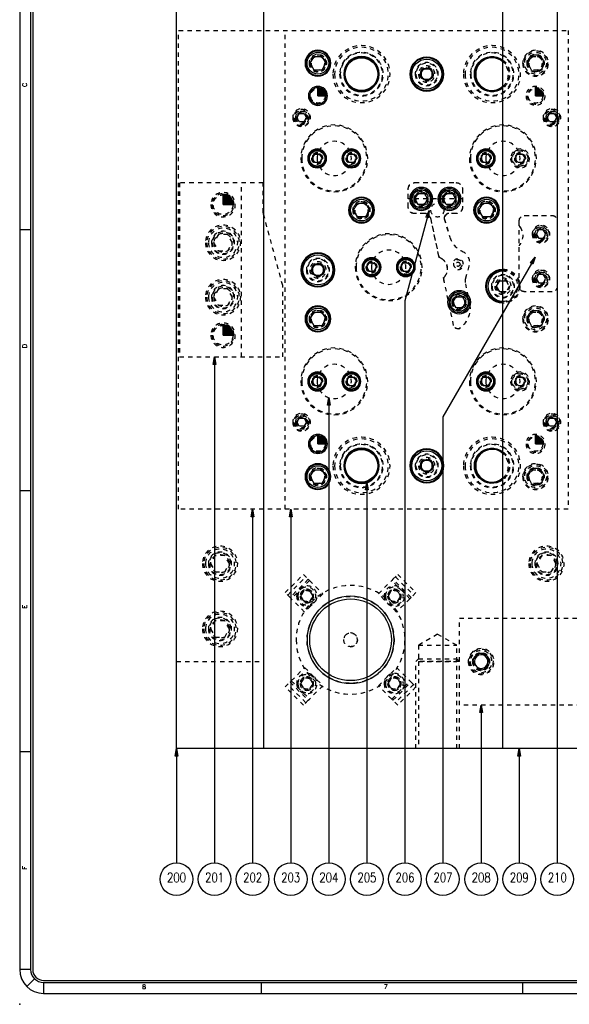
# Model space of a CAD drawing. Header units: inches. Extents: x 3 to 289, y 4 to 291.
# Tile 448 of 634: x 65 to 77, y 213 to 236. Entities that reach past the tile are written whole.
import ezdxf
from ezdxf.enums import TextEntityAlignment as Align

# ---------------------------------------------------------------- set-up
doc = ezdxf.new("R2010")
doc.units = ezdxf.units.IN
doc.header["$LTSCALE"] = 0.5
doc.header["$MEASUREMENT"] = 0
doc.linetypes.add('HIDDEN', pattern=[0.225, 0.15, -0.075])
for name, color, linetype in [('DIE', 7, 'Continuous'), ('PLOTVIEW1', 7, 'Continuous'), ('STR_INS', 8, 'Continuous')]:
    doc.layers.add(name, color=color, linetype=linetype)
doc.styles.add('VERO0-Simplex', font='simplex_.ttf')
doc.styles.add('VERO5-RomanD', font='romand__.ttf')

# ---------------------------------------------------------------- blocks, each defined once
blk = doc.blocks.new('ArrowheadClosed')
at = {"color": 0}
for p, q in [((0, 0), (-1, 0.18)), ((-1, 0.18), (-1, -0.18)), ((-1, -0.18), (0, 0))]:
    blk.add_line(p, q, dxfattribs=at)

msp = doc.modelspace()

# ---------------------------------------------------------------- linework, layer by layer
at = {"layer": 'DIE', "color": 56, "linetype": 'Continuous'}
for p, q in [((76.976, 237.901), (76.976, 216.391)), ((74.033, 231.382), (73.477, 229.306)), ((76.471, 230.312), (74.349, 226.637)), ((73.477, 229.306), (73.477, 216.391)), ((69.102, 228.016), (69.102, 216.391)), ((71.727, 227.081), (71.727, 216.391)), ((74.349, 226.637), (74.349, 216.391)), ((72.602, 225.13), (72.602, 216.391)), ((69.977, 224.516), (69.977, 216.391)), ((70.852, 224.516), (70.852, 216.391)), ((75.227, 220.016), (75.227, 216.391)), ((68.227, 219.016), (68.227, 216.391)), ((76.102, 219.016), (76.102, 216.391))]:
    msp.add_line(p, q, dxfattribs=at)
for centre in [(68.227, 216.016), (69.102, 216.016), (69.977, 216.016), (70.852, 216.016), (71.727, 216.016), (72.602, 216.016), (73.477, 216.016), (74.349, 216.016), (75.227, 216.016), (76.102, 216.016), (76.976, 216.016)]:
    msp.add_circle(centre, 0.375, dxfattribs=at)
at = {"layer": 'PLOTVIEW1', "color": 97, "linetype": 'Continuous'}
for p, q in [((64.625, 247.94), (64.625, 213.94)), ((64.875, 247.94), (64.875, 213.94)), ((64.925, 247.94), (64.925, 213.94)), ((64.875, 230.94), (64.625, 230.94)), ((64.875, 224.94), (64.625, 224.94)), ((64.875, 218.94), (64.625, 218.94)), ((64.875, 213.94), (64.625, 213.94)), ((64.963, 213.728), (64.786, 213.551)), ((65.175, 213.69), (111.175, 213.69)), ((65.175, 213.64), (111.175, 213.64)), ((65.175, 213.64), (65.175, 213.39)), ((70.175, 213.64), (70.175, 213.39)), ((76.175, 213.64), (76.175, 213.39)), ((65.175, 213.39), (111.175, 213.39))]:
    msp.add_line(p, q, dxfattribs=at)
for radius in [0.55, 0.3, 0.25]:
    msp.add_arc((65.175, 213.94), radius, 180, 270, dxfattribs=at)
at = {"layer": 'PLOTVIEW1', "color": 56, "linetype": 'Continuous'}
msp.add_point((64.625, 213.14), dxfattribs=at)
at = {"layer": 'STR_INS', "color": 9, "linetype": 'Continuous'}
for p, q in [((68.227, 219.016), (68.227, 245.516)), ((70.227, 245.516), (70.227, 219.016)), ((75.727, 219.016), (75.727, 245.516)), ((70.227, 219.016), (68.227, 219.016)), ((77.727, 219.016), (75.727, 219.016))]:
    msp.add_line(p, q, dxfattribs=at)
at = {"layer": 'STR_INS', "color": 254, "linetype": 'HIDDEN'}
for p, q in [((68.277, 224.516), (68.277, 235.516)), ((68.277, 235.516), (77.227, 235.516)), ((70.727, 224.516), (70.727, 235.516)), ((77.227, 235.516), (77.227, 224.516)), ((76.297, 234.766), (76.387, 234.923)), ((76.387, 234.923), (76.568, 234.923)), ((76.568, 234.923), (76.658, 234.766)), ((76.387, 234.61), (76.297, 234.766)), ((76.658, 234.766), (76.568, 234.61)), ((76.568, 234.61), (76.387, 234.61)), ((70.994, 233.516), (71.048, 233.61)), ((71.048, 233.423), (70.994, 233.516)), ((71.048, 233.61), (71.157, 233.61)), ((71.157, 233.61), (71.211, 233.516)), ((71.211, 233.516), (71.157, 233.423)), ((76.744, 233.516), (76.798, 233.61)), ((76.798, 233.423), (76.744, 233.516)), ((76.798, 233.61), (76.907, 233.61)), ((76.907, 233.61), (76.961, 233.516)), ((76.961, 233.516), (76.907, 233.423)), ((71.157, 233.423), (71.048, 233.423)), ((76.907, 233.423), (76.798, 233.423)), ((76.007, 232.579), (76.064, 232.677)), ((76.064, 232.677), (76.178, 232.677)), ((76.178, 232.677), (76.235, 232.579)), ((76.064, 232.481), (76.007, 232.579)), ((76.178, 232.481), (76.064, 232.481)), ((76.235, 232.579), (76.178, 232.481)), ((68.297, 232.016), (68.297, 228.016)), ((70.222, 232.016), (68.297, 232.016)), ((69.722, 228.016), (69.722, 232.016)), ((70.222, 231.337), (70.222, 232.016)), ((73.692, 232.022), (74.658, 232.022)), ((73.702, 232.022), (74.648, 232.022)), ((73.552, 231.453), (73.552, 231.882)), ((73.552, 231.463), (73.552, 231.872)), ((74.798, 231.882), (74.798, 231.453)), ((74.798, 231.872), (74.798, 231.463)), ((74.798, 231.647), (73.552, 231.647)), ((70.668, 229.656), (70.227, 231.304)), ((73.926, 231.313), (73.692, 231.313)), ((73.944, 231.313), (73.702, 231.313)), ((74.433, 231.295), (74.389, 231.251)), ((74.43, 231.291), (74.394, 231.256)), ((74.648, 231.313), (74.477, 231.313)), ((74.658, 231.313), (74.483, 231.313)), ((76.217, 231.266), (76.862, 231.266)), ((76.227, 231.266), (76.852, 231.266)), ((74.263, 230.304), (74.076, 231.182)), ((74.255, 230.341), (74.076, 231.182)), ((74.376, 231.201), (74.509, 230.767)), ((74.379, 231.194), (74.509, 230.767)), ((76.102, 229.631), (76.102, 231.151)), ((76.102, 231.035), (76.102, 231.141)), ((76.977, 231.151), (76.977, 229.631)), ((76.977, 231.141), (76.977, 229.641)), ((69.189, 230.829), (69.081, 230.641)), ((69.406, 230.829), (69.189, 230.829)), ((69.514, 230.641), (69.406, 230.829)), ((76.548, 230.935), (76.494, 230.841)), ((76.494, 230.841), (76.548, 230.748)), ((76.657, 230.935), (76.548, 230.935)), ((76.711, 230.841), (76.657, 230.935)), ((76.657, 230.748), (76.711, 230.841)), ((69.081, 230.641), (69.189, 230.454)), ((69.406, 230.454), (69.514, 230.641)), ((76.102, 229.641), (76.102, 230.572)), ((76.548, 230.748), (76.657, 230.748)), ((69.189, 230.454), (69.406, 230.454)), ((74.947, 230.103), (74.868, 229.829)), ((74.947, 230.103), (74.868, 229.829)), ((76.548, 229.91), (76.494, 229.816)), ((76.657, 229.91), (76.548, 229.91)), ((76.711, 229.816), (76.657, 229.91)), ((74.595, 228.742), (74.364, 229.83)), ((74.595, 228.742), (74.372, 229.792)), ((74.864, 229.699), (74.965, 229.22)), ((74.864, 229.699), (74.965, 229.22)), ((75.727, 229.766), (75.8, 229.766)), ((75.8, 229.766), (75.872, 229.641)), ((76.494, 229.816), (76.548, 229.723)), ((76.548, 229.723), (76.657, 229.723)), ((76.657, 229.723), (76.711, 229.816)), ((69.189, 229.579), (69.081, 229.391)), ((69.406, 229.579), (69.189, 229.579)), ((69.514, 229.391), (69.406, 229.579)), ((70.672, 228.016), (70.672, 229.625)), ((75.8, 229.516), (75.727, 229.516)), ((75.872, 229.641), (75.8, 229.516)), ((76.862, 229.516), (76.217, 229.516)), ((76.852, 229.516), (76.227, 229.516)), ((69.081, 229.391), (69.189, 229.204)), ((69.406, 229.204), (69.514, 229.391)), ((69.189, 229.204), (69.406, 229.204)), ((76.297, 228.891), (76.387, 229.048)), ((76.387, 229.048), (76.568, 229.048)), ((76.568, 229.048), (76.658, 228.891)), ((76.387, 228.735), (76.297, 228.891)), ((76.658, 228.891), (76.568, 228.735)), ((76.568, 228.735), (76.387, 228.735)), ((68.297, 228.016), (70.672, 228.016)), ((76.007, 227.454), (76.064, 227.552)), ((76.064, 227.356), (76.007, 227.454)), ((76.064, 227.552), (76.178, 227.552)), ((76.178, 227.552), (76.235, 227.454)), ((76.235, 227.454), (76.178, 227.356)), ((76.178, 227.356), (76.064, 227.356)), ((70.994, 226.516), (71.048, 226.61)), ((71.048, 226.423), (70.994, 226.516)), ((71.048, 226.61), (71.157, 226.61)), ((71.157, 226.61), (71.211, 226.516)), ((71.211, 226.516), (71.157, 226.423)), ((76.744, 226.516), (76.798, 226.61)), ((76.798, 226.423), (76.744, 226.516)), ((76.798, 226.61), (76.907, 226.61)), ((76.907, 226.61), (76.961, 226.516)), ((76.961, 226.516), (76.907, 226.423)), ((71.157, 226.423), (71.048, 226.423)), ((76.907, 226.423), (76.798, 226.423)), ((76.297, 225.266), (76.387, 225.423)), ((76.387, 225.423), (76.568, 225.423)), ((76.568, 225.423), (76.658, 225.266)), ((76.387, 225.11), (76.297, 225.266)), ((76.658, 225.266), (76.568, 225.11)), ((76.568, 225.11), (76.387, 225.11)), ((77.227, 224.516), (68.277, 224.516)), ((69.119, 223.454), (69.011, 223.266)), ((69.336, 223.454), (69.119, 223.454)), ((69.444, 223.266), (69.336, 223.454)), ((76.619, 223.454), (76.511, 223.266)), ((76.836, 223.454), (76.619, 223.454)), ((76.944, 223.266), (76.836, 223.454)), ((69.011, 223.266), (69.119, 223.079)), ((69.336, 223.079), (69.444, 223.266)), ((76.511, 223.266), (76.619, 223.079)), ((76.836, 223.079), (76.944, 223.266)), ((69.119, 223.079), (69.336, 223.079)), ((70.726, 222.6), (71.144, 223.018)), ((70.782, 222.545), (71.199, 222.962)), ((71.255, 222.907), (70.837, 222.489)), ((71.283, 222.879), (70.865, 222.461)), ((71.144, 223.018), (71.255, 222.907)), ((71.283, 222.879), (71.255, 222.907)), ((71.283, 222.879), (71.589, 222.573)), ((72.866, 222.573), (73.172, 222.879)), ((73.2, 222.907), (73.172, 222.879)), ((73.59, 222.461), (73.172, 222.879)), ((73.2, 222.907), (73.311, 223.018)), ((73.617, 222.489), (73.2, 222.907)), ((73.256, 222.962), (73.673, 222.545)), ((73.311, 223.018), (73.729, 222.6)), ((76.619, 223.079), (76.836, 223.079)), ((71.15, 222.647), (71.078, 222.522)), ((71.294, 222.647), (71.15, 222.647)), ((71.366, 222.522), (71.294, 222.647)), ((73.161, 222.647), (73.088, 222.522)), ((73.305, 222.647), (73.161, 222.647)), ((73.377, 222.522), (73.305, 222.647)), ((70.837, 222.489), (70.726, 222.6)), ((70.837, 222.489), (70.865, 222.461)), ((71.171, 222.155), (70.865, 222.461)), ((71.078, 222.522), (71.15, 222.397)), ((71.589, 222.573), (71.171, 222.155)), ((71.294, 222.397), (71.366, 222.522)), ((73.283, 222.155), (72.866, 222.573)), ((73.088, 222.522), (73.161, 222.397)), ((73.59, 222.461), (73.283, 222.155)), ((73.305, 222.397), (73.377, 222.522)), ((73.59, 222.461), (73.617, 222.489)), ((73.729, 222.6), (73.617, 222.489)), ((71.15, 222.397), (71.294, 222.397)), ((73.161, 222.397), (73.305, 222.397)), ((74.727, 220.016), (74.727, 222.016)), ((74.727, 222.016), (78.727, 222.016)), ((69.119, 221.954), (69.011, 221.766)), ((69.011, 221.766), (69.119, 221.579)), ((69.336, 221.954), (69.119, 221.954)), ((69.444, 221.766), (69.336, 221.954)), ((69.336, 221.579), (69.444, 221.766)), ((69.119, 221.579), (69.336, 221.579)), ((74.227, 221.644), (73.79, 221.391)), ((74.665, 221.391), (74.227, 221.644)), ((73.79, 221.391), (74.665, 221.391)), ((73.79, 221.391), (73.79, 221.016)), ((74.665, 221.016), (74.665, 221.391)), ((73.79, 221.079), (73.727, 221.016)), ((73.79, 221.079), (74.665, 221.079)), ((74.665, 221.079), (74.727, 221.016)), ((75.137, 221.173), (75.047, 221.016)), ((75.318, 221.173), (75.137, 221.173)), ((75.408, 221.016), (75.318, 221.173)), ((68.227, 221.016), (70.227, 221.016)), ((70.865, 220.572), (71.171, 220.878)), ((71.171, 220.878), (71.589, 220.46)), ((72.866, 220.46), (73.283, 220.878)), ((73.283, 220.878), (73.59, 220.572)), ((73.727, 219.016), (73.727, 221.016)), ((74.727, 221.016), (73.727, 221.016)), ((73.79, 221.016), (74.665, 221.016)), ((73.79, 221.016), (73.79, 219.016)), ((74.665, 219.016), (74.665, 221.016)), ((74.727, 219.016), (74.727, 221.016)), ((75.047, 221.016), (75.137, 220.86)), ((75.137, 220.86), (75.318, 220.86)), ((75.318, 220.86), (75.408, 221.016)), ((71.15, 220.636), (71.078, 220.511)), ((71.294, 220.636), (71.15, 220.636)), ((71.366, 220.511), (71.294, 220.636)), ((73.161, 220.636), (73.088, 220.511)), ((73.305, 220.636), (73.161, 220.636)), ((73.377, 220.511), (73.305, 220.636)), ((70.726, 220.433), (70.837, 220.544)), ((71.144, 220.015), (70.726, 220.433)), ((71.199, 220.071), (70.782, 220.488)), ((70.865, 220.572), (70.837, 220.544)), ((70.837, 220.544), (71.255, 220.126)), ((70.865, 220.572), (71.283, 220.154)), ((71.078, 220.511), (71.15, 220.386)), ((71.15, 220.386), (71.294, 220.386)), ((71.589, 220.46), (71.283, 220.154)), ((71.294, 220.386), (71.366, 220.511)), ((73.172, 220.154), (72.866, 220.46)), ((73.088, 220.511), (73.161, 220.386)), ((73.161, 220.386), (73.305, 220.386)), ((73.172, 220.154), (73.59, 220.572)), ((73.2, 220.126), (73.617, 220.544)), ((73.673, 220.488), (73.256, 220.071)), ((73.305, 220.386), (73.377, 220.511)), ((73.729, 220.433), (73.311, 220.015)), ((73.617, 220.544), (73.59, 220.572)), ((73.617, 220.544), (73.729, 220.433)), ((71.255, 220.126), (71.144, 220.015)), ((71.255, 220.126), (71.283, 220.154)), ((73.172, 220.154), (73.2, 220.126)), ((73.311, 220.015), (73.2, 220.126)), ((78.727, 220.016), (74.727, 220.016))]:
    msp.add_line(p, q, dxfattribs=at)
at = {"layer": 'STR_INS', "color": 132, "linetype": 'Continuous'}
for p, q in [((71.297, 234.766), (71.387, 234.923)), ((71.387, 234.923), (71.568, 234.923)), ((71.568, 234.923), (71.658, 234.766)), ((71.387, 234.61), (71.297, 234.766)), ((71.658, 234.766), (71.568, 234.61)), ((71.568, 234.61), (71.387, 234.61)), ((71.345, 232.579), (71.402, 232.677)), ((71.402, 232.677), (71.516, 232.677)), ((71.516, 232.677), (71.572, 232.579)), ((72.132, 232.579), (72.189, 232.677)), ((72.189, 232.677), (72.303, 232.677)), ((72.303, 232.677), (72.36, 232.579)), ((75.22, 232.579), (75.277, 232.677)), ((75.277, 232.677), (75.391, 232.677)), ((75.391, 232.677), (75.447, 232.579)), ((71.402, 232.481), (71.345, 232.579)), ((71.516, 232.481), (71.402, 232.481)), ((71.572, 232.579), (71.516, 232.481)), ((72.189, 232.481), (72.132, 232.579)), ((72.303, 232.481), (72.189, 232.481)), ((72.36, 232.579), (72.303, 232.481)), ((75.277, 232.481), (75.22, 232.579)), ((75.391, 232.481), (75.277, 232.481)), ((75.447, 232.579), (75.391, 232.481)), ((73.707, 231.647), (73.779, 231.772)), ((73.779, 231.772), (73.924, 231.772)), ((73.924, 231.772), (73.996, 231.647)), ((74.353, 231.647), (74.425, 231.772)), ((74.425, 231.772), (74.57, 231.772)), ((74.57, 231.772), (74.642, 231.647)), ((72.297, 231.391), (72.387, 231.548)), ((72.387, 231.548), (72.568, 231.548)), ((72.568, 231.548), (72.658, 231.391)), ((73.779, 231.522), (73.707, 231.647)), ((73.924, 231.522), (73.779, 231.522)), ((73.996, 231.647), (73.924, 231.522)), ((74.425, 231.522), (74.353, 231.647)), ((74.57, 231.522), (74.425, 231.522)), ((74.642, 231.647), (74.57, 231.522)), ((75.172, 231.391), (75.262, 231.548)), ((75.262, 231.548), (75.443, 231.548)), ((75.443, 231.548), (75.533, 231.391)), ((72.387, 231.235), (72.297, 231.391)), ((72.658, 231.391), (72.568, 231.235)), ((75.262, 231.235), (75.172, 231.391)), ((75.533, 231.391), (75.443, 231.235)), ((72.568, 231.235), (72.387, 231.235)), ((75.443, 231.235), (75.262, 231.235)), ((72.595, 230.079), (72.652, 230.177)), ((72.652, 230.177), (72.766, 230.177)), ((72.766, 230.177), (72.822, 230.079)), ((73.382, 230.079), (73.439, 230.177)), ((73.439, 230.177), (73.553, 230.177)), ((73.553, 230.177), (73.61, 230.079)), ((72.652, 229.981), (72.595, 230.079)), ((72.766, 229.981), (72.652, 229.981)), ((72.822, 230.079), (72.766, 229.981)), ((73.439, 229.981), (73.382, 230.079)), ((73.553, 229.981), (73.439, 229.981)), ((73.61, 230.079), (73.553, 229.981)), ((74.578, 229.272), (74.65, 229.397)), ((74.65, 229.147), (74.578, 229.272)), ((74.65, 229.397), (74.795, 229.397)), ((74.795, 229.397), (74.867, 229.272)), ((74.867, 229.272), (74.795, 229.147)), ((71.297, 228.891), (71.387, 229.048)), ((71.387, 229.048), (71.568, 229.048)), ((71.568, 229.048), (71.658, 228.891)), ((74.795, 229.147), (74.65, 229.147)), ((71.387, 228.735), (71.297, 228.891)), ((71.658, 228.891), (71.568, 228.735)), ((71.568, 228.735), (71.387, 228.735)), ((71.345, 227.454), (71.402, 227.552)), ((71.402, 227.356), (71.345, 227.454)), ((71.402, 227.552), (71.516, 227.552)), ((71.516, 227.552), (71.572, 227.454)), ((71.572, 227.454), (71.516, 227.356)), ((72.132, 227.454), (72.189, 227.552)), ((72.189, 227.356), (72.132, 227.454)), ((72.189, 227.552), (72.303, 227.552)), ((72.303, 227.552), (72.36, 227.454)), ((72.36, 227.454), (72.303, 227.356)), ((75.22, 227.454), (75.277, 227.552)), ((75.277, 227.356), (75.22, 227.454)), ((75.277, 227.552), (75.391, 227.552)), ((75.391, 227.552), (75.447, 227.454)), ((75.447, 227.454), (75.391, 227.356)), ((71.516, 227.356), (71.402, 227.356)), ((72.303, 227.356), (72.189, 227.356)), ((75.391, 227.356), (75.277, 227.356)), ((71.297, 225.266), (71.387, 225.423)), ((71.387, 225.423), (71.568, 225.423)), ((71.568, 225.423), (71.658, 225.266)), ((71.387, 225.11), (71.297, 225.266)), ((71.658, 225.266), (71.568, 225.11)), ((71.568, 225.11), (71.387, 225.11))]:
    msp.add_line(p, q, dxfattribs=at)
at = {"layer": 'STR_INS', "color": 136, "linetype": 'Continuous'}
for p, q in [((73.833, 234.516), (73.905, 234.641)), ((73.905, 234.641), (74.05, 234.641)), ((74.05, 234.641), (74.122, 234.516)), ((73.905, 234.391), (73.833, 234.516)), ((74.122, 234.516), (74.05, 234.391)), ((74.05, 234.391), (73.905, 234.391)), ((71.333, 230.016), (71.405, 230.141)), ((71.405, 230.141), (71.55, 230.141)), ((71.55, 230.141), (71.622, 230.016)), ((71.405, 229.891), (71.333, 230.016)), ((71.55, 229.891), (71.405, 229.891)), ((71.622, 230.016), (71.55, 229.891)), ((75.583, 229.641), (75.655, 229.766)), ((75.655, 229.766), (75.727, 229.766)), ((75.655, 229.516), (75.583, 229.641)), ((75.727, 229.516), (75.655, 229.516)), ((73.833, 225.516), (73.905, 225.641)), ((73.905, 225.641), (74.05, 225.641)), ((74.05, 225.641), (74.122, 225.516)), ((73.905, 225.391), (73.833, 225.516)), ((74.05, 225.391), (73.905, 225.391)), ((74.122, 225.516), (74.05, 225.391))]:
    msp.add_line(p, q, dxfattribs=at)
at = {"layer": 'STR_INS', "color": 4, "linetype": 'Continuous'}
for p, q in [((73.977, 234.661), (73.852, 234.589)), ((74.102, 234.589), (73.977, 234.661)), ((73.852, 234.589), (73.852, 234.444)), ((73.852, 234.444), (73.977, 234.372)), ((73.977, 234.372), (74.102, 234.444)), ((74.102, 234.444), (74.102, 234.589)), ((71.477, 230.161), (71.352, 230.089)), ((71.602, 230.089), (71.477, 230.161)), ((71.352, 230.089), (71.352, 229.944)), ((71.352, 229.944), (71.477, 229.872)), ((71.477, 229.872), (71.602, 229.944)), ((71.602, 229.944), (71.602, 230.089)), ((73.977, 225.661), (73.852, 225.589)), ((73.852, 225.589), (73.852, 225.444)), ((74.102, 225.589), (73.977, 225.661)), ((74.102, 225.444), (74.102, 225.589)), ((73.852, 225.444), (73.977, 225.372)), ((73.977, 225.372), (74.102, 225.444))]:
    msp.add_line(p, q, dxfattribs=at)
at = {"layer": 'STR_INS', "color": 100, "linetype": 'Continuous'}
for p, q in [((71.477, 234.016), (71.477, 234.204)), ((71.477, 234.016), (71.494, 234.203)), ((71.477, 234.016), (71.51, 234.201)), ((71.477, 234.016), (71.526, 234.198)), ((71.477, 234.016), (71.542, 234.193)), ((71.477, 234.016), (71.557, 234.186)), ((76.477, 234.016), (76.477, 234.204)), ((76.477, 234.016), (76.494, 234.203)), ((76.477, 234.016), (76.51, 234.201)), ((76.477, 234.016), (76.526, 234.198)), ((76.477, 234.016), (76.542, 234.193)), ((76.477, 234.016), (76.557, 234.186)), ((71.477, 234.016), (71.571, 234.179)), ((71.477, 234.016), (71.585, 234.17)), ((71.477, 234.016), (71.598, 234.16)), ((71.477, 234.016), (71.61, 234.149)), ((71.477, 234.016), (71.621, 234.137)), ((71.477, 234.016), (71.631, 234.124)), ((71.477, 234.016), (71.64, 234.11)), ((71.477, 234.016), (71.647, 234.096)), ((71.477, 234.016), (71.654, 234.081)), ((71.477, 234.016), (71.658, 234.065)), ((71.477, 234.016), (71.662, 234.049)), ((71.477, 234.016), (71.664, 234.033)), ((71.477, 234.016), (71.665, 234.016)), ((76.477, 234.016), (76.571, 234.179)), ((76.477, 234.016), (76.585, 234.17)), ((76.477, 234.016), (76.598, 234.16)), ((76.477, 234.016), (76.61, 234.149)), ((76.477, 234.016), (76.621, 234.137)), ((76.477, 234.016), (76.631, 234.124)), ((76.477, 234.016), (76.64, 234.11)), ((76.477, 234.016), (76.647, 234.096)), ((76.477, 234.016), (76.654, 234.081)), ((76.477, 234.016), (76.658, 234.065)), ((76.477, 234.016), (76.662, 234.049)), ((76.477, 234.016), (76.664, 234.033)), ((76.477, 234.016), (76.665, 234.016)), ((69.297, 231.516), (69.319, 231.766)), ((69.297, 231.516), (69.297, 231.766)), ((69.297, 231.516), (69.341, 231.763)), ((69.297, 231.516), (69.362, 231.758)), ((69.297, 231.516), (69.383, 231.751)), ((69.297, 231.516), (69.403, 231.743)), ((69.297, 231.516), (69.422, 231.733)), ((69.297, 231.516), (69.441, 231.721)), ((69.297, 231.516), (69.458, 231.708)), ((69.297, 231.516), (69.474, 231.693)), ((69.297, 231.516), (69.489, 231.677)), ((69.297, 231.516), (69.502, 231.66)), ((69.297, 231.516), (69.514, 231.641)), ((69.297, 231.516), (69.524, 231.622)), ((69.297, 231.516), (69.532, 231.602)), ((69.297, 231.516), (69.539, 231.581)), ((69.297, 231.516), (69.544, 231.56)), ((69.297, 231.516), (69.546, 231.538)), ((69.297, 231.516), (69.547, 231.516)), ((69.297, 228.516), (69.319, 228.766)), ((69.297, 228.516), (69.297, 228.766)), ((69.297, 228.516), (69.341, 228.763)), ((69.297, 228.516), (69.362, 228.758)), ((69.297, 228.516), (69.383, 228.751)), ((69.297, 228.516), (69.403, 228.743)), ((69.297, 228.516), (69.422, 228.733)), ((69.297, 228.516), (69.441, 228.721)), ((69.297, 228.516), (69.458, 228.708)), ((69.297, 228.516), (69.474, 228.693)), ((69.297, 228.516), (69.489, 228.677)), ((69.297, 228.516), (69.502, 228.66)), ((69.297, 228.516), (69.514, 228.641)), ((69.297, 228.516), (69.524, 228.622)), ((69.297, 228.516), (69.532, 228.602)), ((69.297, 228.516), (69.539, 228.581)), ((69.297, 228.516), (69.544, 228.56)), ((69.297, 228.516), (69.546, 228.538)), ((69.297, 228.516), (69.547, 228.516)), ((71.477, 226.016), (71.477, 226.204)), ((71.477, 226.016), (71.494, 226.203)), ((71.477, 226.016), (71.51, 226.201)), ((71.477, 226.016), (71.526, 226.198)), ((71.477, 226.016), (71.542, 226.193)), ((71.477, 226.016), (71.557, 226.186)), ((71.477, 226.016), (71.571, 226.179)), ((71.477, 226.016), (71.585, 226.17)), ((71.477, 226.016), (71.598, 226.16)), ((71.477, 226.016), (71.61, 226.149)), ((71.477, 226.016), (71.621, 226.137)), ((71.477, 226.016), (71.631, 226.124)), ((71.477, 226.016), (71.64, 226.11)), ((71.477, 226.016), (71.647, 226.096)), ((71.477, 226.016), (71.654, 226.081)), ((71.477, 226.016), (71.658, 226.065)), ((71.477, 226.016), (71.662, 226.049)), ((76.477, 226.016), (76.477, 226.204)), ((76.477, 226.016), (76.494, 226.203)), ((76.477, 226.016), (76.51, 226.201)), ((76.477, 226.016), (76.526, 226.198)), ((76.477, 226.016), (76.542, 226.193)), ((76.477, 226.016), (76.557, 226.186)), ((76.477, 226.016), (76.571, 226.179)), ((76.477, 226.016), (76.585, 226.17)), ((76.477, 226.016), (76.598, 226.16)), ((76.477, 226.016), (76.61, 226.149)), ((76.477, 226.016), (76.621, 226.137)), ((76.477, 226.016), (76.631, 226.124)), ((76.477, 226.016), (76.64, 226.11)), ((76.477, 226.016), (76.647, 226.096)), ((76.477, 226.016), (76.654, 226.081)), ((76.477, 226.016), (76.658, 226.065)), ((76.477, 226.016), (76.662, 226.049)), ((71.477, 226.016), (71.664, 226.033)), ((71.477, 226.016), (71.665, 226.016)), ((76.477, 226.016), (76.664, 226.033)), ((76.477, 226.016), (76.665, 226.016))]:
    msp.add_line(p, q, dxfattribs=at)
at = {"layer": 'STR_INS', "color": 254, "linetype": 'Continuous'}
msp.add_line((75.727, 219.016), (70.227, 219.016), dxfattribs=at)
at = {"layer": 'STR_INS', "color": 254, "linetype": 'HIDDEN', "extrusion": (0, 0, -1)}
for centre, radius in [((-72.477, 234.516), 0.656), ((-72.477, 234.516), 0.617), ((-75.477, 234.516), 0.656), ((-75.477, 234.516), 0.617), ((-71.477, 234.766), 0.203), ((-71.477, 234.766), 0.188), ((-71.477, 234.766), 0.156), ((-72.477, 234.516), 0.501), ((-72.477, 234.516), 0.501), ((-72.477, 234.516), 0.486), ((-75.477, 234.516), 0.501), ((-75.477, 234.516), 0.501), ((-75.477, 234.516), 0.486), ((-76.477, 234.766), 0.297), ((-76.477, 234.766), 0.281), ((-76.477, 234.766), 0.203), ((-76.477, 234.766), 0.188), ((-76.477, 234.766), 0.156), ((-73.977, 234.516), 0.266), ((-73.977, 234.516), 0.25), ((-73.977, 234.516), 0.188), ((-73.977, 234.516), 0.156), ((-71.477, 234.016), 0.188), ((-76.477, 234.016), 0.219), ((-76.477, 234.016), 0.188), ((-76.477, 234.016), 0.188), ((-71.102, 233.516), 0.203), ((-71.102, 233.516), 0.188), ((-71.102, 233.516), 0.141), ((-71.102, 233.516), 0.125), ((-71.102, 233.516), 0.1), ((-76.852, 233.516), 0.203), ((-76.852, 233.516), 0.188), ((-76.852, 233.516), 0.141), ((-76.852, 233.516), 0.125), ((-76.852, 233.516), 0.1), ((-71.852, 232.579), 0.768), ((-71.852, 232.579), 0.748), ((-75.727, 232.579), 0.768), ((-75.727, 232.579), 0.748), ((-71.852, 232.579), 0.394), ((-75.727, 232.579), 0.394), ((-71.459, 232.579), 0.13), ((-71.459, 232.579), 0.118), ((-71.459, 232.579), 0.0984), ((-72.246, 232.579), 0.13), ((-72.246, 232.579), 0.118), ((-72.246, 232.579), 0.0984), ((-75.334, 232.579), 0.13), ((-75.334, 232.579), 0.118), ((-75.334, 232.579), 0.0984), ((-76.121, 232.579), 0.217), ((-76.121, 232.579), 0.197), ((-76.121, 232.579), 0.13), ((-76.121, 232.579), 0.118), ((-76.121, 232.579), 0.0984), ((-69.297, 231.516), 0.281), ((-69.297, 231.516), 0.251), ((-69.297, 231.516), 0.25), ((-73.852, 231.647), 0.172), ((-73.852, 231.647), 0.156), ((-73.852, 231.647), 0.129), ((-74.498, 231.647), 0.172), ((-74.498, 231.647), 0.156), ((-74.498, 231.647), 0.129), ((-72.477, 231.391), 0.203), ((-72.477, 231.391), 0.188), ((-72.477, 231.391), 0.156), ((-74.222, 231.393), 0.156), ((-75.352, 231.391), 0.203), ((-75.352, 231.391), 0.188), ((-75.352, 231.391), 0.156), ((-69.297, 230.641), 0.406), ((-76.602, 230.841), 0.203), ((-76.602, 230.841), 0.188), ((-69.297, 230.641), 0.375), ((-69.297, 230.641), 0.336), ((-69.297, 230.641), 0.266), ((-69.297, 230.641), 0.25), ((-69.297, 230.641), 0.211), ((-73.102, 230.079), 0.768), ((-73.102, 230.079), 0.748), ((-76.602, 230.841), 0.163), ((-76.602, 230.841), 0.141), ((-76.602, 230.841), 0.125), ((-76.602, 230.841), 0.1), ((-73.102, 230.079), 0.394), ((-71.477, 230.016), 0.266), ((-71.477, 230.016), 0.25), ((-71.477, 230.016), 0.188), ((-71.477, 230.016), 0.156), ((-72.709, 230.079), 0.13), ((-72.709, 230.079), 0.118), ((-72.709, 230.079), 0.0984), ((-73.496, 230.079), 0.13), ((-73.496, 230.079), 0.118), ((-73.496, 230.079), 0.0984), ((-74.693, 230.147), 0.1), ((-75.727, 229.641), 0.266), ((-75.727, 229.641), 0.25), ((-76.602, 229.816), 0.203), ((-76.602, 229.816), 0.188), ((-76.602, 229.816), 0.163), ((-76.602, 229.816), 0.141), ((-76.602, 229.816), 0.125), ((-76.602, 229.816), 0.1), ((-69.297, 229.391), 0.406), ((-69.297, 229.391), 0.375), ((-69.297, 229.391), 0.336), ((-75.727, 229.641), 0.188), ((-75.727, 229.641), 0.156), ((-69.297, 229.391), 0.266), ((-69.297, 229.391), 0.25), ((-69.297, 229.391), 0.211), ((-74.723, 229.272), 0.172), ((-74.723, 229.272), 0.156), ((-74.723, 229.272), 0.129), ((-71.477, 228.891), 0.203), ((-71.477, 228.891), 0.188), ((-71.477, 228.891), 0.156), ((-76.477, 228.891), 0.297), ((-76.477, 228.891), 0.281), ((-76.477, 228.891), 0.203), ((-76.477, 228.891), 0.188), ((-76.477, 228.891), 0.156), ((-69.297, 228.516), 0.281), ((-69.297, 228.516), 0.251), ((-69.297, 228.516), 0.25), ((-71.852, 227.454), 0.768), ((-71.852, 227.454), 0.748), ((-75.727, 227.454), 0.768), ((-75.727, 227.454), 0.748), ((-71.852, 227.454), 0.394), ((-75.727, 227.454), 0.394), ((-76.121, 227.454), 0.217), ((-76.121, 227.454), 0.197), ((-71.459, 227.454), 0.13), ((-71.459, 227.454), 0.118), ((-71.459, 227.454), 0.0984), ((-72.246, 227.454), 0.13), ((-72.246, 227.454), 0.118), ((-72.246, 227.454), 0.0984), ((-75.334, 227.454), 0.13), ((-75.334, 227.454), 0.118), ((-75.334, 227.454), 0.0984), ((-76.121, 227.454), 0.13), ((-76.121, 227.454), 0.118), ((-76.121, 227.454), 0.0984), ((-71.102, 226.516), 0.203), ((-76.852, 226.516), 0.203), ((-71.102, 226.516), 0.188), ((-71.102, 226.516), 0.141), ((-71.102, 226.516), 0.125), ((-71.102, 226.516), 0.1), ((-76.852, 226.516), 0.188), ((-76.852, 226.516), 0.141), ((-76.852, 226.516), 0.125), ((-76.852, 226.516), 0.1), ((-71.477, 226.016), 0.188), ((-72.477, 225.516), 0.656), ((-72.477, 225.516), 0.617), ((-75.477, 225.516), 0.656), ((-75.477, 225.516), 0.617), ((-76.477, 226.016), 0.219), ((-76.477, 226.016), 0.188), ((-76.477, 226.016), 0.188), ((-72.477, 225.516), 0.501), ((-72.477, 225.516), 0.501), ((-72.477, 225.516), 0.486), ((-75.477, 225.516), 0.501), ((-75.477, 225.516), 0.501), ((-75.477, 225.516), 0.486), ((-73.977, 225.516), 0.266), ((-73.977, 225.516), 0.25), ((-73.977, 225.516), 0.188), ((-73.977, 225.516), 0.156), ((-71.477, 225.266), 0.203), ((-71.477, 225.266), 0.188), ((-71.477, 225.266), 0.156), ((-76.477, 225.266), 0.297), ((-76.477, 225.266), 0.281), ((-76.477, 225.266), 0.203), ((-76.477, 225.266), 0.188), ((-76.477, 225.266), 0.156), ((-69.227, 223.266), 0.406), ((-69.227, 223.266), 0.375), ((-69.227, 223.266), 0.336), ((-76.727, 223.266), 0.406), ((-76.727, 223.266), 0.375), ((-76.727, 223.266), 0.336), ((-69.227, 223.266), 0.266), ((-69.227, 223.266), 0.25), ((-76.727, 223.266), 0.266), ((-76.727, 223.266), 0.25), ((-72.227, 221.516), 1.25), ((-71.222, 222.522), 0.234), ((-71.222, 222.522), 0.207), ((-71.222, 222.522), 0.156), ((-73.233, 222.522), 0.234), ((-73.233, 222.522), 0.207), ((-73.233, 222.522), 0.156), ((-69.227, 221.766), 0.406), ((-69.227, 221.766), 0.375), ((-69.227, 221.766), 0.336), ((-69.227, 221.766), 0.266), ((-69.227, 221.766), 0.25), ((-75.227, 221.016), 0.297), ((-75.227, 221.016), 0.281), ((-75.227, 221.016), 0.25), ((-75.227, 221.016), 0.203), ((-75.227, 221.016), 0.188), ((-71.222, 220.511), 0.234), ((-71.222, 220.511), 0.207), ((-71.222, 220.511), 0.156), ((-73.233, 220.511), 0.234), ((-73.233, 220.511), 0.207), ((-73.233, 220.511), 0.156)]:
    msp.add_circle(centre, radius, dxfattribs=at)
at = {"layer": 'STR_INS', "color": 254, "linetype": 'Continuous', "extrusion": (0, 0, -1)}
for centre, radius in [((-71.477, 234.766), 0.297), ((-72.477, 234.516), 0.406), ((-73.977, 234.516), 0.391), ((-71.477, 234.016), 0.219), ((-71.477, 234.016), 0.188), ((-71.459, 232.579), 0.217), ((-72.246, 232.579), 0.217), ((-75.334, 232.579), 0.217), ((-73.852, 231.647), 0.266), ((-74.498, 231.647), 0.266), ((-72.477, 231.391), 0.297), ((-75.352, 231.391), 0.297), ((-71.477, 230.016), 0.391), ((-72.709, 230.079), 0.217), ((-73.496, 230.079), 0.217), ((-74.723, 229.272), 0.266), ((-71.477, 228.891), 0.297), ((-71.459, 227.454), 0.217), ((-72.246, 227.454), 0.217), ((-75.334, 227.454), 0.217), ((-71.477, 226.016), 0.219), ((-71.477, 226.016), 0.188), ((-72.477, 225.516), 0.406), ((-73.977, 225.516), 0.391), ((-71.477, 225.266), 0.297), ((-72.227, 221.516), 1), ((-75.227, 221.016), 0.156)]:
    msp.add_circle(centre, radius, dxfattribs=at)
at = {"layer": 'STR_INS', "color": 132, "linetype": 'Continuous', "extrusion": (0, 0, -1)}
for centre, radius in [((-71.477, 234.766), 0.281), ((-71.459, 232.579), 0.197), ((-72.246, 232.579), 0.197), ((-75.334, 232.579), 0.197), ((-73.852, 231.647), 0.234), ((-74.498, 231.647), 0.234), ((-72.477, 231.391), 0.281), ((-75.352, 231.391), 0.281), ((-72.709, 230.079), 0.197), ((-73.496, 230.079), 0.197), ((-74.723, 229.272), 0.234), ((-71.477, 228.891), 0.281), ((-71.459, 227.454), 0.197), ((-72.246, 227.454), 0.197), ((-75.334, 227.454), 0.197), ((-71.477, 225.266), 0.281)]:
    msp.add_circle(centre, radius, dxfattribs=at)
at = {"layer": 'STR_INS', "color": 132, "linetype": 'Continuous'}
for centre, radius in [((71.477, 234.766), 0.25), ((71.459, 232.579), 0.177), ((72.246, 232.579), 0.177), ((75.334, 232.579), 0.177), ((73.852, 231.647), 0.207), ((74.498, 231.647), 0.207), ((72.477, 231.391), 0.25), ((75.352, 231.391), 0.25), ((72.709, 230.079), 0.177), ((73.496, 230.079), 0.177), ((74.723, 229.272), 0.207), ((71.477, 228.891), 0.25), ((71.459, 227.454), 0.177), ((72.246, 227.454), 0.177), ((75.334, 227.454), 0.177), ((71.477, 225.266), 0.25)]:
    msp.add_circle(centre, radius, dxfattribs=at)
at = {"layer": 'STR_INS', "color": 9, "linetype": 'Continuous', "extrusion": (0, 0, -1)}
for centre in [(-72.477, 234.516), (-72.477, 225.516)]:
    msp.add_circle(centre, 0.391, dxfattribs=at)
at = {"layer": 'STR_INS', "color": 9, "linetype": 'Continuous'}
for centre in [(72.477, 234.516), (72.477, 225.516)]:
    msp.add_circle(centre, 0.376, dxfattribs=at)
at = {"layer": 'STR_INS', "color": 136, "linetype": 'Continuous', "extrusion": (0, 0, -1)}
for centre in [(-73.977, 234.516), (-71.477, 230.016), (-73.977, 225.516)]:
    msp.add_circle(centre, 0.375, dxfattribs=at)
at = {"layer": 'STR_INS', "color": 254, "linetype": 'HIDDEN'}
for centre, radius in [((76.477, 234.766), 0.25), ((71.477, 234.016), 0.166), ((76.477, 234.016), 0.166), ((71.102, 233.516), 0.163), ((76.852, 233.516), 0.163), ((76.121, 232.579), 0.177), ((69.297, 231.516), 0.226), ((74.693, 230.147), 0.049), ((76.477, 228.891), 0.25), ((69.297, 228.516), 0.226), ((76.121, 227.454), 0.177), ((71.102, 226.516), 0.163), ((76.852, 226.516), 0.163), ((71.477, 226.016), 0.166), ((76.477, 226.016), 0.166), ((76.477, 225.266), 0.25), ((69.227, 223.266), 0.211), ((76.727, 223.266), 0.211), ((71.222, 222.522), 0.129), ((73.233, 222.522), 0.129), ((72.227, 221.516), 0.999), ((69.227, 221.766), 0.211), ((72.227, 221.516), 0.158), ((71.222, 220.511), 0.129), ((73.233, 220.511), 0.129)]:
    msp.add_circle(centre, radius, dxfattribs=at)
at = {"layer": 'STR_INS', "color": 136, "linetype": 'Continuous'}
for centre, radius in [((73.977, 234.516), 0.344), ((71.477, 230.016), 0.344), ((73.977, 225.516), 0.344), ((72.227, 221.516), 0.938)]:
    msp.add_circle(centre, radius, dxfattribs=at)
at = {"layer": 'STR_INS', "color": 2, "linetype": 'Continuous'}
for centre in [(73.977, 234.516), (71.477, 230.016), (73.977, 225.516)]:
    msp.add_circle(centre, 0.144, dxfattribs=at)
at = {"layer": 'STR_INS', "color": 254, "linetype": 'Continuous', "extrusion": (0, 0, -1)}
for centre, radius, start, end in [((-75.477, 234.516), 0.406, 232.0201, 127.9799), ((-75.727, 229.641), 0.391, 270, 90), ((-75.477, 225.516), 0.406, 232.0201, 127.9799)]:
    msp.add_arc(centre, radius, start, end, dxfattribs=at)
at = {"layer": 'STR_INS', "color": 9, "linetype": 'Continuous', "extrusion": (0, 0, -1)}
for centre in [(-75.477, 234.516), (-75.477, 225.516)]:
    msp.add_arc(centre, 0.391, 230.2539, 129.7461, dxfattribs=at)
at = {"layer": 'STR_INS', "color": 9, "linetype": 'Continuous'}
for centre in [(75.477, 234.516), (75.477, 225.516)]:
    msp.add_arc(centre, 0.376, 48.3258, 311.6742, dxfattribs=at)
at = {"layer": 'STR_INS', "color": 254, "linetype": 'HIDDEN'}
for centre, radius, start, end in [((76.477, 234.766), 0.188, 270, 180), ((75.477, 234.516), 0.376, 311.6742, 48.3258), ((71.102, 233.516), 0.125, 270, 180), ((76.852, 233.516), 0.125, 270, 180), ((71.459, 232.579), 0.118, 270, 180), ((72.246, 232.579), 0.118, 270, 180), ((75.334, 232.579), 0.118, 270, 180), ((76.121, 232.579), 0.118, 270, 180), ((73.852, 231.647), 0.156, 270, 180), ((74.498, 231.647), 0.156, 270, 180), ((73.926, 231.188), 0.125, 53.1342, 90), ((73.944, 231.251), 0.0625, 62.222, 90), ((73.875, 231.12), 0.21, 17.0142, 62.222), ((73.875, 231.12), 0.21, 17.0142, 53.1342), ((74.425, 231.215), 0.0503, 135, 197.0001), ((74.438, 231.212), 0.0625, 135, 197.0001), ((74.483, 231.238), 0.075, 90, 135), ((74.477, 231.251), 0.0625, 90, 135), ((76.152, 231.035), 0.05, 180, 218.1249), ((69.297, 230.641), 0.25, 270, 180), ((76.602, 230.841), 0.125, 270, 180), ((75.005, 230.919), 0.519, 197.0001, 245.3438), ((75.005, 230.919), 0.519, 197.0001, 245.3438), ((76.152, 230.572), 0.05, 141.8751, 180), ((72.709, 230.079), 0.118, 270, 180), ((73.496, 230.079), 0.118, 270, 180), ((74.177, 230.038), 0.275, 313.6792, 70.3208), ((74.188, 230.04), 0.269, 318.7268, 65.2738), ((74.693, 230.147), 0.125, 270, 180), ((75.727, 229.641), 0.344, 270, 90), ((76.602, 229.816), 0.125, 270, 180), ((75.127, 229.755), 0.269, 164, 192), ((75.127, 229.755), 0.269, 164, 192), ((69.297, 229.391), 0.25, 270, 180), ((70.552, 229.625), 0.12, 0, 15), ((74.723, 229.272), 0.156, 270, 180), ((76.477, 228.891), 0.188, 270, 180), ((74.71, 228.678), 0.015, 280.9346, 303.5407), ((71.459, 227.454), 0.118, 270, 180), ((72.246, 227.454), 0.118, 270, 180), ((75.334, 227.454), 0.118, 270, 180), ((76.121, 227.454), 0.118, 270, 180), ((71.102, 226.516), 0.125, 270, 180), ((76.852, 226.516), 0.125, 270, 180), ((75.477, 225.516), 0.376, 311.6742, 48.3258), ((76.477, 225.266), 0.188, 270, 180), ((69.227, 223.266), 0.25, 270, 180), ((76.727, 223.266), 0.25, 270, 180), ((71.222, 222.522), 0.156, 270, 180), ((73.233, 222.522), 0.156, 270, 180), ((69.227, 221.766), 0.25, 270, 180), ((72.227, 221.516), 0.158, 270, 180), ((71.222, 220.511), 0.156, 270, 180), ((73.233, 220.511), 0.156, 270, 180)]:
    msp.add_arc(centre, radius, start, end, dxfattribs=at)
at = {"layer": 'STR_INS', "color": 254, "linetype": 'HIDDEN', "extrusion": (0, 0, -1)}
for centre, radius, start, end in [((-75.477, 234.516), 0.406, 127.9799, 232.0201), ((-75.477, 234.516), 0.391, 129.7461, 230.2539), ((-73.692, 231.882), 0.14, 0, 90), ((-73.702, 231.872), 0.15, 0, 90), ((-74.648, 231.872), 0.15, 90, 180), ((-74.658, 231.882), 0.14, 90, 180), ((-70.352, 231.337), 0.13, 345, 0), ((-73.702, 231.463), 0.15, 270, 0), ((-73.692, 231.453), 0.14, 270, 0), ((-74.648, 231.463), 0.15, 180, 270), ((-74.658, 231.453), 0.14, 180, 270), ((-76.217, 231.151), 0.115, 0, 90), ((-76.227, 231.141), 0.125, 0, 90), ((-76.852, 231.141), 0.125, 90, 180), ((-76.862, 231.151), 0.115, 90, 180), ((-75.857, 230.804), 0.325, 141.8751, 218.1249), ((-74.334, 230.358), 0.081, 294.7262, 347.9954), ((-74.667, 230.183), 0.291, 114.7055, 196), ((-74.667, 230.183), 0.291, 114.7055, 196), ((-74.273, 230.306), 0.01, 289.6792, 347.9954), ((-75.727, 229.641), 0.391, 90, 270), ((-75.727, 229.641), 0.375, 90, 270), ((-74.373, 229.832), 0.01, 348, 46.3208), ((-74.451, 229.809), 0.081, 348, 41.2732), ((-76.227, 229.641), 0.125, 270, 0), ((-76.217, 229.631), 0.115, 270, 0), ((-76.852, 229.641), 0.125, 180, 270), ((-76.862, 229.631), 0.115, 180, 270), ((-74.406, 229.137), 0.566, 171.5678, 236.561), ((-74.406, 229.137), 0.566, 171.5678, 236.4593), ((-74.694, 228.763), 0.101, 258.4291, 348), ((-74.694, 228.763), 0.101, 259.0654, 348), ((-74.712, 228.673), 0.01, 236.561, 258.4291), ((-75.477, 225.516), 0.406, 127.9799, 232.0201), ((-75.477, 225.516), 0.391, 129.7461, 230.2539)]:
    msp.add_arc(centre, radius, start, end, dxfattribs=at)
at = {"layer": 'STR_INS', "color": 136, "linetype": 'Continuous', "extrusion": (0, 0, -1)}
msp.add_arc((-75.727, 229.641), 0.375, 270, 90, dxfattribs=at)
at = {"layer": 'STR_INS', "color": 136, "linetype": 'Continuous'}
msp.add_arc((75.727, 229.641), 0.344, 90, 270, dxfattribs=at)
at = {"layer": 'STR_INS', "color": 2, "linetype": 'Continuous'}
msp.add_arc((75.227, 221.016), 0.188, 270, 180, dxfattribs=at)

# ---------------------------------------------------------------- block references
at = {"layer": 'DIE', "color": 56, "linetype": 'Continuous', "extrusion": (0, 0, -1), "xscale": 0.170138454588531, "yscale": 0.170138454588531, "zscale": 0.170138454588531}
for p, rotation in [((-74.033, 231.382), 104.9999999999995), ((-76.471, 230.312), 119.9999999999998), ((-69.102, 228.016), 90), ((-71.727, 227.081), 90), ((-72.602, 225.13), 90), ((-69.977, 224.516), 90), ((-70.852, 224.516), 90), ((-75.227, 220.016), 90), ((-68.227, 219.016), 90), ((-76.102, 219.016), 90)]:
    msp.add_blockref('ArrowheadClosed', p, dxfattribs=dict(at, rotation=rotation))

# ---------------------------------------------------------------- texts
at = {"layer": 'DIE', "color": 7, "linetype": 'Continuous', "style": 'VERO0-Simplex'}
for s, width, p, p2 in [('200', 0.705079, (68.009, 215.944), (68.445, 215.944)), ('201', 0.755593, (68.884, 215.944), (69.32, 215.944)), ('202', 0.705079, (69.759, 215.944), (70.195, 215.944)), ('203', 0.705079, (70.634, 215.944), (71.07, 215.944)), ('204', 0.705079, (71.509, 215.944), (71.945, 215.944)), ('205', 0.705079, (72.384, 215.944), (72.82, 215.944)), ('206', 0.705079, (73.259, 215.944), (73.695, 215.944)), ('207', 0.705079, (74.131, 215.944), (74.567, 215.944)), ('208', 0.705079, (75.009, 215.944), (75.445, 215.944)), ('209', 0.705079, (75.884, 215.944), (76.32, 215.944)), ('210', 0.755593, (76.758, 215.944), (77.194, 215.944))]:
    msp.add_text(s, height=0.22, dxfattribs=dict(at, width=width)).set_placement(p, p2, align=Align.FIT)
at = {"layer": 'PLOTVIEW1', "color": 56, "linetype": 'Continuous', "style": 'VERO5-RomanD'}
for s, width, p, p2 in [('C', 0.998855, (64.789, 234.218), (64.789, 234.317)), ('D', 0.998855, (64.789, 228.218), (64.789, 228.317)), ('E', 0.999972, (64.789, 222.232), (64.789, 222.322)), ('F', 1.001006, (64.789, 216.235), (64.789, 216.319))]:
    msp.add_text(s, height=0.1, rotation=90, dxfattribs=dict(at, width=width)).set_placement(p, p2, align=Align.FIT)
at = {"layer": 'PLOTVIEW1', "color": 56, "linetype": 'Continuous', "style": 'VERO5-RomanD', "width": 0.999731}
for s, p, p2 in [('8', (67.436, 213.492), (67.53, 213.492)), ('7', (72.991, 213.492), (73.085, 213.492))]:
    msp.add_text(s, height=0.1, dxfattribs=at).set_placement(p, p2, align=Align.FIT)

doc.saveas('drawing.dxf')
